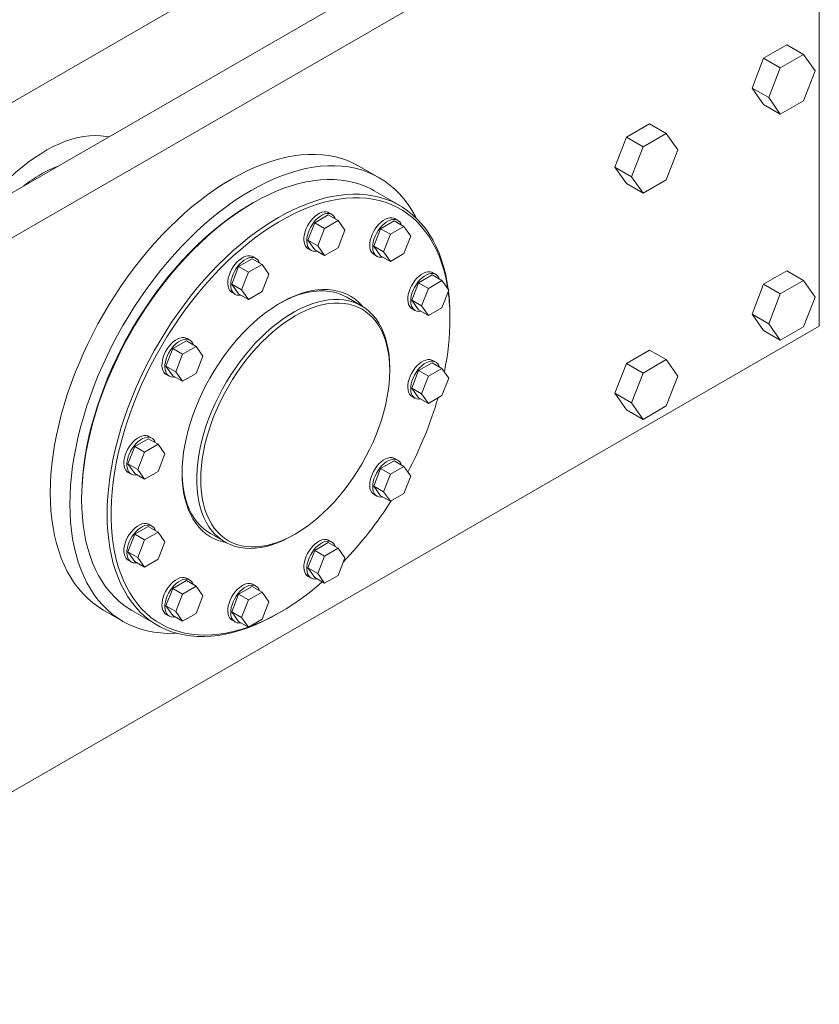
# Model space of a CAD drawing. Header units: millimetres. Extents: x 525 to 29324, y 175 to 20618.
# Tile 486 of 588: x 27819 to 28396, y 11191 to 11902. Entities that reach past the tile are written whole.
import ezdxf

# ---------------------------------------------------------------- set-up
doc = ezdxf.new("R2010")
doc.units = ezdxf.units.MM
doc.linetypes.add('SLD-Continua', pattern=[0])

msp = doc.modelspace()

# ---------------------------------------------------------------- linework, layer by layer
at = {"color": 7, "linetype": 'SLD-Continua', "lineweight": 18, "ltscale": 35}
for p, q in [((28396.12, 12081.02), (27547.59, 11591.29)), ((28396.12, 11680.86), (28396.12, 12081.02)), ((28183.98, 11991.23), (27724.36, 11725.97)), ((27678.45, 11764.73), (28067.31, 11989.16)), ((28372.67, 11884.14), (28355.93, 11874.48)), ((28372.67, 11884.14), (28384.69, 11877.21)), ((28384.69, 11877.21), (28367.95, 11867.55)), ((28393.06, 11865.3), (28384.69, 11877.21)), ((28355.93, 11874.48), (28347.56, 11852.91)), ((28355.93, 11874.48), (28367.95, 11867.55)), ((28367.95, 11867.55), (28359.58, 11845.98)), ((28384.69, 11843.72), (28393.06, 11865.3)), ((28347.56, 11852.91), (28359.58, 11845.98)), ((28347.56, 11852.91), (28355.93, 11841)), ((28355.93, 11841), (28367.95, 11834.06)), ((28359.58, 11845.98), (28367.95, 11834.06)), ((28367.95, 11834.06), (28384.69, 11843.72)), ((28273.67, 11827.01), (28256.93, 11817.35)), ((28273.67, 11827.01), (28285.69, 11820.07)), ((28285.69, 11820.07), (28268.95, 11810.41)), ((28294.06, 11808.16), (28285.69, 11820.07)), ((28256.93, 11817.35), (28248.56, 11795.78)), ((28256.93, 11817.35), (28268.95, 11810.41)), ((28268.95, 11810.41), (28260.58, 11788.84)), ((28285.69, 11786.59), (28294.06, 11808.16)), ((28078.47, 11788.14), (28064.33, 11796.31)), ((28248.56, 11795.78), (28260.58, 11788.84)), ((28248.56, 11795.78), (28256.93, 11783.87)), ((28256.93, 11783.87), (28268.95, 11776.93)), ((28260.58, 11788.84), (28268.95, 11776.93)), ((28268.95, 11776.93), (28285.69, 11786.59)), ((28093.27, 11768.06), (28074.89, 11778.67)), ((27987.34, 11769.97), (27985.93, 11769.16)), ((28044.28, 11761.6), (28042.16, 11762.83)), ((28031.88, 11755.59), (28026.98, 11742.96)), ((28041.68, 11761.24), (28031.88, 11755.59)), ((28031.88, 11755.59), (28038.95, 11751.5)), ((28048.75, 11757.16), (28038.95, 11751.5)), ((28041.68, 11761.24), (28048.75, 11757.16)), ((28053.65, 11750.19), (28048.75, 11757.16)), ((28089.23, 11756.98), (28079.43, 11751.32)), ((28089.23, 11756.98), (28096.3, 11752.9)), ((28091.83, 11757.34), (28089.71, 11758.57)), ((28038.95, 11751.5), (28034.05, 11738.88)), ((28048.75, 11737.56), (28053.65, 11750.19)), ((28079.43, 11751.32), (28074.53, 11738.7)), ((28079.43, 11751.32), (28086.5, 11747.24)), ((28096.3, 11752.9), (28086.5, 11747.24)), ((28101.2, 11745.92), (28096.3, 11752.9)), ((28026.98, 11742.96), (28034.05, 11738.88)), ((28026.98, 11742.96), (28031.88, 11735.99)), ((28086.5, 11747.24), (28081.6, 11734.61)), ((28096.3, 11733.3), (28101.2, 11745.92)), ((28027.16, 11736.85), (28029.28, 11735.62)), ((28031.88, 11735.99), (28038.95, 11731.9)), ((28034.05, 11738.88), (28038.95, 11731.9)), ((28038.95, 11731.9), (28048.75, 11737.56)), ((28074.53, 11738.7), (28081.6, 11734.61)), ((28074.53, 11738.7), (28079.43, 11731.72)), ((28081.6, 11734.61), (28086.5, 11727.64)), ((27986.78, 11729.55), (27976.98, 11723.9)), ((27986.78, 11729.55), (27993.85, 11725.47)), ((27989.38, 11729.92), (27987.25, 11731.14)), ((28074.71, 11732.58), (28076.83, 11731.36)), ((28079.43, 11731.72), (28086.5, 11727.64)), ((28086.5, 11727.64), (28096.3, 11733.3)), ((27976.98, 11723.9), (27972.08, 11711.27)), ((27976.98, 11723.9), (27984.05, 11719.82)), ((27984.05, 11719.82), (27979.15, 11707.19)), ((27993.85, 11725.47), (27984.05, 11719.82)), ((27998.75, 11718.5), (27993.85, 11725.47)), ((28119.28, 11718.27), (28117.16, 11719.5)), ((28372.67, 11720.82), (28355.93, 11711.16)), ((28372.67, 11720.82), (28384.69, 11713.88)), ((27993.85, 11705.87), (27998.75, 11718.5)), ((28106.88, 11712.25), (28101.98, 11699.63)), ((28116.68, 11717.91), (28106.88, 11712.25)), ((28106.88, 11712.25), (28113.95, 11708.17)), ((28123.75, 11713.83), (28113.95, 11708.17)), ((28116.68, 11717.91), (28123.75, 11713.83)), ((28128.65, 11706.85), (28123.75, 11713.83)), ((28384.69, 11713.88), (28367.95, 11704.22)), ((28393.06, 11701.97), (28384.69, 11713.88)), ((27972.08, 11711.27), (27979.15, 11707.19)), ((27972.08, 11711.27), (27976.98, 11704.3)), ((27972.26, 11705.16), (27974.38, 11703.93)), ((27979.15, 11707.19), (27984.05, 11700.22)), ((27984.05, 11700.22), (27993.85, 11705.87)), ((28113.95, 11708.17), (28109.05, 11695.54)), ((28123.75, 11694.23), (28128.65, 11706.85)), ((28355.93, 11711.16), (28347.56, 11689.58)), ((28355.93, 11711.16), (28367.95, 11704.22)), ((27976.98, 11704.3), (27984.05, 11700.22)), ((28065.64, 11695.68), (28055.03, 11701.8)), ((28101.98, 11699.63), (28109.05, 11695.54)), ((28101.98, 11699.63), (28106.88, 11692.65)), ((28367.95, 11704.22), (28359.58, 11682.65)), ((28384.69, 11680.4), (28393.06, 11701.97)), ((28102.16, 11693.51), (28104.28, 11692.29)), ((28106.88, 11692.65), (28113.95, 11688.57)), ((28109.05, 11695.54), (28113.95, 11688.57)), ((28113.95, 11688.57), (28123.75, 11694.23)), ((28129.54, 11686.27), (28129.54, 11687.91)), ((28347.56, 11689.58), (28359.58, 11682.65)), ((28347.56, 11689.58), (28355.93, 11677.67)), ((27547.59, 11191.14), (28396.12, 11680.86)), ((28355.93, 11677.67), (28367.95, 11670.74)), ((28359.58, 11682.65), (28367.95, 11670.74)), ((28367.95, 11670.74), (28384.69, 11680.4)), ((27939.23, 11670.41), (27929.43, 11664.75)), ((27939.23, 11670.41), (27946.3, 11666.32)), ((27941.83, 11670.77), (27939.71, 11671.99)), ((27929.43, 11664.75), (27924.53, 11652.12)), ((27929.43, 11664.75), (27936.5, 11660.67)), ((27946.3, 11666.32), (27936.5, 11660.67)), ((27951.2, 11659.35), (27946.3, 11666.32)), ((28273.67, 11663.68), (28256.93, 11654.02)), ((28273.67, 11663.68), (28285.69, 11656.74)), ((27936.5, 11660.67), (27931.6, 11648.04)), ((27946.3, 11646.73), (27951.2, 11659.35)), ((28119.28, 11654.86), (28117.16, 11656.09)), ((28285.69, 11656.74), (28268.95, 11647.08)), ((28294.06, 11644.83), (28285.69, 11656.74)), ((27924.53, 11652.12), (27931.6, 11648.04)), ((27924.53, 11652.12), (27929.43, 11645.15)), ((28086.05, 11648.93), (28086.05, 11650.56)), ((28106.88, 11648.84), (28101.98, 11636.22)), ((28116.68, 11654.5), (28106.88, 11648.84)), ((28106.88, 11648.84), (28113.95, 11644.76)), ((28123.75, 11650.42), (28113.95, 11644.76)), ((28116.68, 11654.5), (28123.75, 11650.42)), ((28128.65, 11643.45), (28123.75, 11650.42)), ((28256.93, 11654.02), (28248.56, 11632.45)), ((28256.93, 11654.02), (28268.95, 11647.08)), ((27924.71, 11646.01), (27926.83, 11644.79)), ((27929.43, 11645.15), (27936.5, 11641.07)), ((27931.6, 11648.04), (27936.5, 11641.07)), ((27936.5, 11641.07), (27946.3, 11646.73)), ((28113.95, 11644.76), (28109.05, 11632.14)), ((28123.75, 11630.82), (28128.65, 11643.45)), ((28268.95, 11647.08), (28260.58, 11625.51)), ((28285.69, 11623.26), (28294.06, 11644.83)), ((28101.98, 11636.22), (28109.05, 11632.14)), ((28101.98, 11636.22), (28106.88, 11629.24)), ((28102.16, 11630.1), (28104.28, 11628.88)), ((28106.88, 11629.24), (28113.95, 11625.16)), ((28109.05, 11632.14), (28113.95, 11625.16)), ((28113.95, 11625.16), (28123.75, 11630.82)), ((28248.56, 11632.45), (28260.58, 11625.51)), ((28248.56, 11632.45), (28256.93, 11620.54)), ((28256.93, 11620.54), (28268.95, 11613.6)), ((28260.58, 11625.51), (28268.95, 11613.6)), ((28268.95, 11613.6), (28285.69, 11623.26)), ((27911.78, 11599.65), (27901.98, 11593.99)), ((27911.78, 11599.65), (27918.85, 11595.57)), ((27914.38, 11600.01), (27912.25, 11601.24)), ((27901.98, 11593.99), (27897.08, 11581.37)), ((27901.98, 11593.99), (27909.05, 11589.91)), ((27918.85, 11595.57), (27909.05, 11589.91)), ((27923.75, 11588.6), (27918.85, 11595.57)), ((27909.05, 11589.91), (27904.15, 11577.29)), ((27918.85, 11575.97), (27923.75, 11588.6)), ((28091.83, 11584.11), (28089.71, 11585.33)), ((27897.08, 11581.37), (27904.15, 11577.29)), ((27897.08, 11581.37), (27901.98, 11574.39)), ((27904.15, 11577.29), (27909.05, 11570.31)), ((28079.43, 11578.09), (28074.53, 11565.46)), ((28089.23, 11583.74), (28079.43, 11578.09)), ((28079.43, 11578.09), (28086.5, 11574.01)), ((28096.3, 11579.66), (28086.5, 11574.01)), ((28089.23, 11583.74), (28096.3, 11579.66)), ((28101.2, 11572.69), (28096.3, 11579.66)), ((27897.26, 11575.25), (27899.38, 11574.03)), ((27901.98, 11574.39), (27909.05, 11570.31)), ((27909.05, 11570.31), (27918.85, 11575.97)), ((28086.5, 11574.01), (28081.6, 11561.38)), ((28096.3, 11560.06), (28101.2, 11572.69)), ((28074.53, 11565.46), (28081.6, 11561.38)), ((28074.53, 11565.46), (28079.43, 11558.49)), ((27863.67, 11557.31), (27863.67, 11555.68)), ((28074.71, 11559.35), (28076.83, 11558.12)), ((28079.43, 11558.49), (28086.5, 11554.41)), ((28081.6, 11561.38), (28086.5, 11554.41)), ((28086.5, 11554.41), (28096.3, 11560.06)), ((27911.78, 11536.24), (27901.98, 11530.59)), ((27911.78, 11536.24), (27918.85, 11532.16)), ((27914.38, 11536.6), (27912.25, 11537.83)), ((27901.98, 11530.59), (27897.08, 11517.96)), ((27901.98, 11530.59), (27909.05, 11526.5)), ((27918.85, 11532.16), (27909.05, 11526.5)), ((27923.75, 11525.19), (27918.85, 11532.16)), ((27956.56, 11531.18), (27967.16, 11525.05)), ((28016.44, 11529.95), (28017.85, 11530.76)), ((27909.05, 11526.5), (27904.15, 11513.88)), ((27918.85, 11512.56), (27923.75, 11525.19)), ((28041.68, 11524.6), (28031.88, 11518.94)), ((28048.75, 11520.51), (28038.95, 11514.86)), ((28041.68, 11524.6), (28048.75, 11520.51)), ((28044.28, 11524.96), (28042.16, 11526.18)), ((28053.65, 11513.54), (28048.75, 11520.51)), ((27897.08, 11517.96), (27904.15, 11513.88)), ((27897.08, 11517.96), (27901.98, 11510.99)), ((27904.15, 11513.88), (27909.05, 11506.9)), ((28031.88, 11518.94), (28026.98, 11506.31)), ((28031.88, 11518.94), (28038.95, 11514.86)), ((28038.95, 11514.86), (28034.05, 11502.23)), ((28048.75, 11500.91), (28053.65, 11513.54)), ((27897.26, 11511.85), (27899.38, 11510.62)), ((27901.98, 11510.99), (27909.05, 11506.9)), ((27909.05, 11506.9), (27918.85, 11512.56)), ((28026.98, 11506.31), (28034.05, 11502.23)), ((28026.98, 11506.31), (28031.88, 11499.34)), ((28027.16, 11500.2), (28029.28, 11498.98)), ((28031.88, 11499.34), (28038.95, 11495.26)), ((28034.05, 11502.23), (28038.95, 11495.26)), ((28038.95, 11495.26), (28048.75, 11500.91)), ((27939.23, 11497.17), (27929.43, 11491.52)), ((27946.3, 11493.09), (27936.5, 11487.43)), ((27939.23, 11497.17), (27946.3, 11493.09)), ((27941.83, 11497.53), (27939.71, 11498.76)), ((27951.2, 11486.12), (27946.3, 11493.09)), ((27986.78, 11492.91), (27976.98, 11487.25)), ((27986.78, 11492.91), (27993.85, 11488.83)), ((27989.38, 11493.27), (27987.25, 11494.5)), ((27929.43, 11491.52), (27924.53, 11478.89)), ((27929.43, 11491.52), (27936.5, 11487.43)), ((27936.5, 11487.43), (27931.6, 11474.81)), ((27946.3, 11473.49), (27951.2, 11486.12)), ((27976.98, 11487.25), (27972.08, 11474.63)), ((27976.98, 11487.25), (27984.05, 11483.17)), ((27993.85, 11488.83), (27984.05, 11483.17)), ((27998.75, 11481.85), (27993.85, 11488.83)), ((27924.53, 11478.89), (27931.6, 11474.81)), ((27924.53, 11478.89), (27929.43, 11471.92)), ((27984.05, 11483.17), (27979.15, 11470.54)), ((27993.85, 11469.23), (27998.75, 11481.85)), ((27879.38, 11475.85), (27893.52, 11467.69)), ((27899.93, 11475.53), (27918.32, 11464.92)), ((27924.71, 11472.78), (27926.83, 11471.55)), ((27929.43, 11471.92), (27936.5, 11467.83)), ((27931.6, 11474.81), (27936.5, 11467.83)), ((27936.5, 11467.83), (27946.3, 11473.49)), ((27972.08, 11474.63), (27979.15, 11470.54)), ((27972.08, 11474.63), (27976.98, 11467.65)), ((27979.15, 11470.54), (27984.05, 11463.57)), ((28005.86, 11473.61), (28007.27, 11474.43)), ((27972.26, 11468.51), (27974.38, 11467.29)), ((27976.98, 11467.65), (27984.05, 11463.57)), ((27984.05, 11463.57), (27993.85, 11469.23))]:
    msp.add_line(p, q, dxfattribs=at)
at = {"color": 7, "linetype": 'SLD-Continua', "lineweight": 18, "ltscale": 35, "flags": 128}
for points in [[(27883.24, 11817.66), (27881.38, 11818.01), (27877.51, 11818.47), (27873.51, 11818.6), (27869.4, 11818.41), (27865.2, 11817.9), (27860.9, 11817.06), (27856.54, 11815.91), (27852.12, 11814.44), (27847.65, 11812.65), (27843.15, 11810.56), (27838.63, 11808.17), (27834.11, 11805.49), (27829.6, 11802.53), (27825.12, 11799.29), (27820.67, 11795.78), (27816.27, 11792.02), (27811.94, 11788.02), (27807.69, 11783.79), (27803.53, 11779.34), (27799.48, 11774.69), (27795.55, 11769.85), (27791.76, 11764.86)], [(27971.85, 11787.15), (27977.56, 11790.3), (27983.25, 11793.16), (27988.93, 11795.72), (27994.57, 11797.97), (28000.17, 11799.91), (28005.71, 11801.55), (28011.19, 11802.87), (28016.59, 11803.87), (28021.91, 11804.55), (28027.14, 11804.91), (28032.26, 11804.95), (28037.26, 11804.66), (28042.14, 11804.06), (28046.88, 11803.14), (28051.49, 11801.9), (28055.94, 11800.34), (28060.23, 11798.47), (28064.33, 11796.31)], [(27985.99, 11778.99), (27991.7, 11782.14), (27997.4, 11785), (28003.07, 11787.55), (28008.71, 11789.81), (28014.31, 11791.75), (28019.85, 11793.39), (28025.33, 11794.7), (28030.74, 11795.7), (28036.06, 11796.38), (28041.28, 11796.75), (28046.4, 11796.78), (28051.4, 11796.5), (28056.28, 11795.9), (28061.03, 11794.98), (28065.63, 11793.73), (28070.08, 11792.18), (28074.37, 11790.31), (28078.49, 11788.13), (28082.44, 11785.65), (28086.2, 11782.86), (28089.78, 11779.78), (28093.15, 11776.41), (28096.32, 11772.76), (28099.28, 11768.84), (28102.03, 11764.64), (28104.55, 11760.19), (28105.16, 11759)], [(27879.38, 11475.85), (27879.35, 11475.86), (27875.41, 11478.35), (27871.64, 11481.13), (27868.07, 11484.21), (27864.7, 11487.58), (27861.52, 11491.23), (27858.56, 11495.15), (27855.82, 11499.35), (27853.29, 11503.8), (27851, 11508.51), (27848.93, 11513.46), (27847.09, 11518.64), (27845.5, 11524.05), (27844.14, 11529.67), (27843.02, 11535.49), (27842.16, 11541.5), (27841.54, 11547.7), (27841.16, 11554.06), (27841.04, 11560.58), (27841.16, 11567.24), (27841.54, 11574.03), (27842.16, 11580.94), (27843.02, 11587.96), (27844.14, 11595.07), (27845.5, 11602.25), (27847.09, 11609.5), (27848.93, 11616.8), (27851, 11624.14), (27853.29, 11631.5), (27855.82, 11638.87), (27858.56, 11646.23), (27861.52, 11653.58), (27864.7, 11660.89), (27868.07, 11668.15), (27871.64, 11675.35), (27875.41, 11682.48), (27879.35, 11689.52), (27883.48, 11696.46), (27887.77, 11703.28), (27892.22, 11709.97), (27896.82, 11716.53), (27901.57, 11722.93), (27906.44, 11729.16), (27911.45, 11735.22), (27916.57, 11741.09), (27921.79, 11746.76), (27927.11, 11752.22), (27932.52, 11757.46), (27938, 11762.47), (27943.54, 11767.23), (27949.14, 11771.75), (27954.78, 11776.01), (27960.45, 11780), (27966.15, 11783.72), (27971.85, 11787.15)], [(28074.89, 11778.67), (28072.92, 11779.75), (28068.82, 11781.71), (28064.56, 11783.36), (28060.14, 11784.69), (28055.58, 11785.71), (28050.88, 11786.41), (28046.05, 11786.79), (28041.1, 11786.84), (28036.04, 11786.58), (28030.89, 11785.99), (28025.65, 11785.09), (28020.33, 11783.86), (28014.94, 11782.32), (28009.5, 11780.47), (28004.02, 11778.3), (27998.5, 11775.84), (27992.96, 11773.07), (27987.41, 11770.01), (27981.86, 11766.66), (27976.32, 11763.03), (27970.8, 11759.13), (27965.31, 11754.96), (27959.87, 11750.54), (27954.49, 11745.86), (27949.17, 11740.95), (27943.93, 11735.8), (27938.77, 11730.44), (27933.72, 11724.87), (27928.77, 11719.1), (27923.94, 11713.15), (27919.24, 11707.02), (27914.67, 11700.74), (27910.26, 11694.3), (27905.99, 11687.73), (27901.89, 11681.04), (27897.97, 11674.24), (27894.22, 11667.34), (27890.66, 11660.37), (27887.3, 11653.32), (27884.14, 11646.22), (27881.18, 11639.09), (27878.44, 11631.93), (27875.92, 11624.76), (27873.62, 11617.6), (27871.56, 11610.45), (27869.72, 11603.34), (27868.12, 11596.27), (27866.77, 11589.27), (27865.65, 11582.35), (27864.78, 11575.51), (27864.16, 11568.78), (27863.79, 11562.16), (27863.67, 11555.68), (27863.79, 11549.34), (27864.16, 11543.16), (27864.78, 11537.14), (27865.65, 11531.31), (27866.77, 11525.67), (27868.12, 11520.23), (27869.72, 11515.01), (27871.56, 11510.02), (27873.62, 11505.26), (27875.92, 11500.75), (27878.44, 11496.49), (27881.18, 11492.49), (27884.14, 11488.76), (27887.3, 11485.32), (27890.66, 11482.16), (27894.22, 11479.29), (27897.97, 11476.72), (27899.93, 11475.53)], [(27932.1, 11459.15), (27930.71, 11459.08), (27925.59, 11459.04), (27920.59, 11459.33), (27915.71, 11459.93), (27910.96, 11460.85), (27906.36, 11462.09), (27901.91, 11463.65), (27897.62, 11465.52), (27893.49, 11467.7), (27889.55, 11470.18), (27885.78, 11472.97), (27882.21, 11476.05), (27878.84, 11479.41), (27875.67, 11483.06), (27872.71, 11486.99), (27869.96, 11491.19), (27867.44, 11495.64), (27865.14, 11500.35), (27863.07, 11505.3), (27861.23, 11510.48), (27859.64, 11515.89), (27858.28, 11521.51), (27857.17, 11527.33), (27856.3, 11533.34), (27855.68, 11539.53), (27855.3, 11545.9), (27855.18, 11552.42), (27855.3, 11559.08), (27855.68, 11565.87), (27856.3, 11572.78), (27857.17, 11579.8), (27858.28, 11586.9), (27859.64, 11594.09), (27861.23, 11601.34), (27863.07, 11608.64), (27865.14, 11615.98), (27867.44, 11623.34), (27869.96, 11630.71), (27872.71, 11638.07), (27875.67, 11645.41), (27878.84, 11652.72), (27882.21, 11659.99), (27885.78, 11667.19), (27889.55, 11674.32), (27893.49, 11681.36), (27897.62, 11688.29), (27901.91, 11695.12), (27906.36, 11701.81), (27910.96, 11708.37), (27915.71, 11714.77), (27920.59, 11721), (27925.59, 11727.06), (27930.71, 11732.93), (27935.93, 11738.6), (27941.25, 11744.06), (27946.66, 11749.3), (27952.14, 11754.3), (27957.68, 11759.07), (27963.28, 11763.59), (27968.92, 11767.85), (27974.59, 11771.84), (27980.29, 11775.56), (27985.99, 11778.99)], [(28005.86, 11473.61), (28005.79, 11473.58), (28000.24, 11470.51), (27994.7, 11467.75), (27989.18, 11465.28), (27983.7, 11463.12), (27978.26, 11461.27), (27972.87, 11459.73), (27967.55, 11458.5), (27962.31, 11457.59), (27957.16, 11457.01), (27952.1, 11456.74), (27947.16, 11456.8), (27942.33, 11457.17), (27937.62, 11457.87), (27933.06, 11458.89), (27928.64, 11460.23), (27924.38, 11461.88), (27920.28, 11463.84), (27916.35, 11466.11), (27912.61, 11468.68), (27909.05, 11471.55), (27905.68, 11474.71), (27902.52, 11478.15), (27899.57, 11481.88), (27896.83, 11485.88), (27894.3, 11490.13), (27892.01, 11494.65), (27889.94, 11499.41), (27888.11, 11504.4), (27886.51, 11509.62), (27885.15, 11515.06), (27884.04, 11520.7), (27883.17, 11526.53), (27882.55, 11532.55), (27882.17, 11538.73), (27882.05, 11545.07), (27882.17, 11551.55), (27882.55, 11558.17), (27883.17, 11564.9), (27884.04, 11571.73), (27885.15, 11578.66), (27886.51, 11585.66), (27888.11, 11592.73), (27889.94, 11599.84), (27892.01, 11606.98), (27894.3, 11614.15), (27896.83, 11621.32), (27899.57, 11628.48), (27902.52, 11635.61), (27905.68, 11642.71), (27909.05, 11649.75), (27912.61, 11656.73), (27916.35, 11663.63), (27920.28, 11670.43), (27924.38, 11677.12), (27928.64, 11683.69), (27933.06, 11690.13), (27937.62, 11696.41), (27942.33, 11702.54), (27947.16, 11708.49), (27952.1, 11714.26), (27957.16, 11719.83), (27962.31, 11725.19), (27967.55, 11730.34), (27972.87, 11735.25), (27978.26, 11739.92), (27983.7, 11744.35), (27989.18, 11748.52), (27994.7, 11752.42), (28000.24, 11756.05), (28005.79, 11759.4), (28011.35, 11762.46), (28016.89, 11765.23), (28022.4, 11767.69), (28027.89, 11769.86), (28033.33, 11771.71), (28038.71, 11773.25), (28044.03, 11774.47), (28049.27, 11775.38), (28054.43, 11775.97), (28059.48, 11776.23), (28064.43, 11776.18), (28069.26, 11775.8), (28073.96, 11775.1), (28078.53, 11774.08), (28082.95, 11772.75), (28087.21, 11771.1), (28091.31, 11769.14), (28095.23, 11766.87), (28098.98, 11764.3), (28102.54, 11761.43), (28105.9, 11758.27), (28109.07, 11754.82), (28112.02, 11751.1), (28114.76, 11747.1), (28117.28, 11742.84), (28119.58, 11738.33), (28121.65, 11733.57), (28123.48, 11728.57), (28125.08, 11723.35), (28126.43, 11717.92), (28127.55, 11712.28), (28128.3, 11707.35)], [(27863.67, 11557.31), (27863.7, 11560.52), (27863.95, 11567.05), (27864.45, 11573.69), (27865.19, 11580.45), (27866.19, 11587.31), (27867.43, 11594.25), (27868.91, 11601.25), (27870.63, 11608.32), (27872.58, 11615.42), (27874.77, 11622.54), (27877.19, 11629.68), (27879.82, 11636.82), (27882.68, 11643.93), (27885.74, 11651.02), (27889.01, 11658.05), (27892.48, 11665.03), (27896.14, 11671.93), (27899.98, 11678.74), (27904, 11685.44), (27908.19, 11692.03), (27912.53, 11698.49), (27917.03, 11704.8), (27921.67, 11710.95), (27926.43, 11716.94), (27931.32, 11722.74), (27936.32, 11728.35), (27941.43, 11733.76), (27946.62, 11738.95), (27951.89, 11743.91), (27957.24, 11748.64), (27962.64, 11753.11), (27968.09, 11757.34), (27973.57, 11761.29), (27979.09, 11764.98), (27984.61, 11768.39), (27985.93, 11769.16)], [(28127.99, 11707.8), (28127.54, 11710.53), (28126.43, 11716.14), (28125.07, 11721.54), (28123.46, 11726.73), (28121.63, 11731.69), (28119.55, 11736.41), (28117.25, 11740.89), (28114.72, 11745.11), (28111.98, 11749.07), (28109.02, 11752.75), (28105.85, 11756.16), (28102.48, 11759.28), (28098.91, 11762.1), (28095.16, 11764.62), (28091.23, 11766.85), (28087.13, 11768.76), (28082.86, 11770.36), (28078.44, 11771.64), (28073.87, 11772.6), (28069.17, 11773.25), (28064.34, 11773.57), (28059.39, 11773.57), (28054.34, 11773.24), (28049.19, 11772.6), (28043.96, 11771.63), (28038.65, 11770.35), (28033.27, 11768.75), (28027.84, 11766.84), (28022.38, 11764.61), (28016.87, 11762.09), (28011.35, 11759.26), (28005.83, 11756.14), (28000.3, 11752.74), (27994.79, 11749.05), (27989.3, 11745.09), (27983.85, 11740.87), (27978.45, 11736.39), (27973.11, 11731.67), (27967.83, 11726.71), (27962.64, 11721.52), (27957.54, 11716.11), (27952.54, 11710.5), (27947.65, 11704.7), (27942.88, 11698.71), (27938.24, 11692.56), (27933.75, 11686.24), (27929.4, 11679.79), (27925.22, 11673.2), (27921.2, 11666.49), (27917.35, 11659.68), (27913.7, 11652.78), (27910.23, 11645.81), (27906.96, 11638.77), (27903.89, 11631.69), (27901.04, 11624.57), (27898.4, 11617.44), (27895.99, 11610.3), (27893.8, 11603.17), (27891.84, 11596.07), (27890.12, 11589.01), (27888.64, 11582), (27887.4, 11575.06), (27886.41, 11568.21), (27885.66, 11561.45), (27885.16, 11554.8), (27884.91, 11548.28), (27884.91, 11541.89), (27885.16, 11535.66), (27885.66, 11529.59), (27886.41, 11523.69), (27887.4, 11517.98), (27888.64, 11512.48), (27890.12, 11507.18), (27891.84, 11502.1), (27893.8, 11497.26), (27895.99, 11492.66), (27898.4, 11488.31), (27901.04, 11484.22), (27903.89, 11480.4), (27906.96, 11476.85), (27910.23, 11473.59), (27913.7, 11470.62), (27917.35, 11467.94), (27921.2, 11465.57), (27925.22, 11463.5), (27929.4, 11461.75), (27933.75, 11460.3), (27938.24, 11459.18), (27942.88, 11458.38), (27947.65, 11457.89), (27952.54, 11457.73), (27957.54, 11457.9), (27962.64, 11458.38), (27967.83, 11459.19), (27973.11, 11460.31), (27978.45, 11461.75), (27983.85, 11463.51), (27989.3, 11465.58), (27994.79, 11467.95), (28000.3, 11470.63), (28005.83, 11473.6), (28011.35, 11476.87), (28016.87, 11480.41), (28022.38, 11484.24), (28027.84, 11488.33), (28033.27, 11492.68), (28037.38, 11496.17)], [(28027.16, 11736.85), (28026.22, 11737.54), (28025.34, 11738.61), (28024.68, 11739.94), (28024.25, 11741.5), (28024.06, 11743.25), (28024.12, 11745.16), (28024.43, 11747.18), (28024.98, 11749.26), (28025.76, 11751.36), (28026.74, 11753.42), (28027.91, 11755.39), (28029.24, 11757.24), (28030.69, 11758.91), (28032.24, 11760.37), (28033.85, 11761.58), (28035.47, 11762.52), (28037.08, 11763.16), (28038.62, 11763.49), (28040.08, 11763.49), (28041.41, 11763.18), (28042.16, 11762.83)], [(28033.48, 11735.07), (28032.07, 11734.92), (28030.68, 11735.07), (28029.43, 11735.54), (28028.35, 11736.32), (28027.46, 11737.38), (28026.8, 11738.71), (28026.37, 11740.27), (28026.18, 11742.03), (28026.24, 11743.94), (28026.55, 11745.96), (28027.1, 11748.04), (28027.88, 11750.13), (28028.86, 11752.19), (28030.03, 11754.17), (28031.36, 11756.01), (28032.82, 11757.69), (28034.36, 11759.15), (28035.97, 11760.36), (28037.59, 11761.3), (28039.2, 11761.93), (28040.75, 11762.26), (28042.2, 11762.27), (28043.53, 11761.96), (28044.7, 11761.33), (28045.68, 11760.41), (28046.46, 11759.21), (28046.86, 11758.25)], [(28074.71, 11732.58), (28073.77, 11733.28), (28072.89, 11734.35), (28072.23, 11735.67), (28071.8, 11737.23), (28071.61, 11738.99), (28071.67, 11740.9), (28071.98, 11742.92), (28072.53, 11745), (28073.3, 11747.1), (28074.29, 11749.15), (28075.46, 11751.13), (28076.79, 11752.98), (28078.24, 11754.65), (28079.79, 11756.11), (28081.4, 11757.32), (28083.02, 11758.26), (28084.62, 11758.9), (28086.17, 11759.22), (28087.63, 11759.23), (28088.96, 11758.92), (28089.71, 11758.57)], [(28081.02, 11730.8), (28079.62, 11730.66), (28078.23, 11730.81), (28076.97, 11731.28), (28075.89, 11732.06), (28075.01, 11733.12), (28074.35, 11734.45), (28073.92, 11736.01), (28073.73, 11737.76), (28073.79, 11739.67), (28074.1, 11741.69), (28074.65, 11743.78), (28075.43, 11745.87), (28076.41, 11747.93), (28077.58, 11749.91), (28078.91, 11751.75), (28080.36, 11753.42), (28081.91, 11754.88), (28083.52, 11756.1), (28085.14, 11757.03), (28086.75, 11757.67), (28088.29, 11758), (28089.75, 11758.01), (28091.08, 11757.7), (28092.25, 11757.07), (28093.23, 11756.15), (28094.01, 11754.95), (28094.41, 11753.99)], [(27972.26, 11705.16), (27971.32, 11705.86), (27970.44, 11706.92), (27969.77, 11708.25), (27969.34, 11709.81), (27969.16, 11711.56), (27969.22, 11713.47), (27969.53, 11715.49), (27970.08, 11717.57), (27970.85, 11719.67), (27971.84, 11721.73), (27973.01, 11723.71), (27974.34, 11725.55), (27975.79, 11727.22), (27977.34, 11728.68), (27978.94, 11729.89), (27980.57, 11730.83), (27982.17, 11731.47), (27983.72, 11731.8), (27985.18, 11731.81), (27986.5, 11731.49), (27987.25, 11731.14)], [(27978.57, 11703.38), (27977.17, 11703.23), (27975.77, 11703.38), (27974.52, 11703.85), (27973.44, 11704.63), (27972.56, 11705.7), (27971.89, 11707.02), (27971.46, 11708.58), (27971.28, 11710.34), (27971.34, 11712.25), (27971.65, 11714.27), (27972.2, 11716.35), (27972.97, 11718.45), (27973.96, 11720.51), (27975.13, 11722.48), (27976.46, 11724.33), (27977.91, 11726), (27979.46, 11727.46), (27981.07, 11728.67), (27982.69, 11729.61), (27984.29, 11730.25), (27985.84, 11730.58), (27987.3, 11730.58), (27988.63, 11730.27), (27989.8, 11729.65), (27990.78, 11728.72), (27991.56, 11727.52), (27991.95, 11726.56)], [(28102.16, 11693.51), (28101.22, 11694.21), (28100.34, 11695.28), (28099.68, 11696.6), (28099.25, 11698.16), (28099.06, 11699.92), (28099.12, 11701.83), (28099.43, 11703.85), (28099.98, 11705.93), (28100.76, 11708.03), (28101.74, 11710.08), (28102.91, 11712.06), (28104.24, 11713.91), (28105.69, 11715.58), (28107.24, 11717.04), (28108.85, 11718.25), (28110.47, 11719.19), (28112.08, 11719.83), (28113.62, 11720.15), (28115.08, 11720.16), (28116.41, 11719.85), (28117.16, 11719.5)], [(28108.48, 11691.73), (28107.07, 11691.59), (28105.68, 11691.74), (28104.43, 11692.21), (28103.35, 11692.99), (28102.46, 11694.05), (28101.8, 11695.38), (28101.37, 11696.94), (28101.18, 11698.69), (28101.24, 11700.6), (28101.55, 11702.62), (28102.1, 11704.71), (28102.88, 11706.8), (28103.86, 11708.86), (28105.03, 11710.84), (28106.36, 11712.68), (28107.82, 11714.35), (28109.36, 11715.81), (28110.97, 11717.03), (28112.59, 11717.96), (28114.2, 11718.6), (28115.75, 11718.93), (28117.2, 11718.94), (28118.53, 11718.63), (28119.7, 11718), (28120.68, 11717.08), (28121.46, 11715.88), (28121.86, 11714.92)], [(27967.99, 11524.59), (27965.78, 11525.08), (27962.43, 11526.1), (27959.24, 11527.43), (27956.22, 11529.08), (27953.38, 11531.02), (27950.72, 11533.27), (27948.27, 11535.8), (27946.02, 11538.62), (27943.98, 11541.71), (27942.17, 11545.05), (27940.59, 11548.65), (27939.24, 11552.48), (27938.13, 11556.53), (27937.26, 11560.79), (27936.64, 11565.24), (27936.27, 11569.87), (27936.14, 11574.66), (27936.27, 11579.59), (27936.64, 11584.65), (27937.26, 11589.82), (27938.13, 11595.08), (27939.24, 11600.41), (27940.59, 11605.8), (27942.17, 11611.22), (27943.98, 11616.66), (27946.02, 11622.09), (27948.27, 11627.5), (27950.72, 11632.87), (27953.38, 11638.18), (27956.22, 11643.41), (27959.24, 11648.54), (27962.43, 11653.56), (27965.78, 11658.44), (27969.27, 11663.18), (27972.9, 11667.74), (27976.65, 11672.13), (27980.5, 11676.31), (27984.45, 11680.28), (27988.48, 11684.03), (27992.57, 11687.54), (27996.72, 11690.79), (28000.9, 11693.78), (28005.1, 11696.49), (28009.31, 11698.92), (28013.52, 11701.06), (28017.7, 11702.9), (28021.85, 11704.43), (28025.94, 11705.65), (28029.97, 11706.56), (28033.92, 11707.14), (28037.77, 11707.4), (28041.52, 11707.35), (28045.14, 11706.97), (28048.64, 11706.26), (28051.98, 11705.24), (28055.17, 11703.91), (28058.2, 11702.27), (28061.04, 11700.32), (28063.69, 11698.07), (28066.15, 11695.54), (28066.45, 11695.19)], [(28055.03, 11701.8), (28052.4, 11703.16), (28049.22, 11704.44), (28045.89, 11705.4), (28042.41, 11706.05), (28038.8, 11706.37), (28035.07, 11706.37), (28031.24, 11706.05), (28027.32, 11705.41), (28023.32, 11704.45), (28019.25, 11703.18), (28015.14, 11701.59), (28011, 11699.71), (28006.84, 11697.52), (28006.46, 11697.31)], [(28086.05, 11650.56), (28085.93, 11655.3), (28085.55, 11659.88), (28084.93, 11664.28), (28084.06, 11668.49), (28082.96, 11672.49), (28081.61, 11676.26), (28080.03, 11679.81), (28078.22, 11683.1), (28076.19, 11686.13), (28073.95, 11688.89), (28071.5, 11691.37), (28068.85, 11693.56), (28066.02, 11695.45), (28063.01, 11697.04), (28059.83, 11698.32), (28056.49, 11699.28), (28053.01, 11699.93), (28049.41, 11700.25), (28045.68, 11700.25), (28041.85, 11699.93), (28037.92, 11699.29), (28033.92, 11698.33), (28029.86, 11697.06), (28025.75, 11695.47), (28021.61, 11693.58), (28017.44, 11691.4), (28013.28, 11688.92), (28009.12, 11686.16), (28004.99, 11683.13), (28000.9, 11679.84), (27996.87, 11676.3), (27992.91, 11672.53), (27989.03, 11668.53), (27985.24, 11664.33), (27981.58, 11659.93), (27978.03, 11655.35), (27974.62, 11650.62), (27971.36, 11645.74), (27968.27, 11640.73), (27965.34, 11635.61), (27962.6, 11630.4), (27960.05, 11625.13), (27957.7, 11619.79), (27955.57, 11614.43), (27953.65, 11609.05), (27951.95, 11603.67), (27950.49, 11598.32), (27949.26, 11593.02), (27948.27, 11587.77), (27947.53, 11582.61), (27947.03, 11577.54), (27946.78, 11572.59), (27946.78, 11567.78), (27947.03, 11563.12), (27947.53, 11558.63), (27948.27, 11554.32), (27949.26, 11550.22), (27950.49, 11546.33), (27951.95, 11542.67), (27953.65, 11539.25), (27955.57, 11536.08), (27957.7, 11533.19), (27960.05, 11530.56), (27962.6, 11528.23), (27965.34, 11526.19), (27968.27, 11524.45), (27971.36, 11523.01), (27974.62, 11521.89), (27978.03, 11521.09), (27981.58, 11520.6), (27985.24, 11520.44), (27989.03, 11520.6), (27992.91, 11521.08), (27996.87, 11521.88), (28000.9, 11523), (28004.99, 11524.43), (28009.12, 11526.17), (28013.28, 11528.2), (28016.44, 11529.95)], [(28086.05, 11648.93), (28085.93, 11653.62), (28085.55, 11658.14), (28084.93, 11662.49), (28084.07, 11666.65), (28082.96, 11670.59), (28081.62, 11674.32), (28080.04, 11677.8), (28078.23, 11681.04), (28076.21, 11684.02), (28073.97, 11686.73), (28071.53, 11689.15), (28068.89, 11691.29), (28066.06, 11693.12), (28063.06, 11694.65), (28059.9, 11695.87), (28056.58, 11696.78), (28053.12, 11697.36), (28049.53, 11697.63), (28045.82, 11697.58), (28042.01, 11697.2), (28038.11, 11696.5), (28034.14, 11695.49), (28030.11, 11694.16), (28026.04, 11692.53), (28021.93, 11690.59), (28017.81, 11688.36), (28013.69, 11685.83), (28009.59, 11683.03), (28005.51, 11679.97), (28001.48, 11676.64), (27997.51, 11673.07), (27993.62, 11669.27), (27989.81, 11665.25), (27986.1, 11661.03), (27982.51, 11656.62), (27979.05, 11652.03), (27975.73, 11647.3), (27972.57, 11642.42), (27969.56, 11637.43), (27966.74, 11632.33), (27964.1, 11627.15), (27961.66, 11621.91), (27959.42, 11616.62), (27957.39, 11611.3), (27955.59, 11605.98), (27954.01, 11600.67), (27952.67, 11595.4), (27951.56, 11590.17), (27950.7, 11585.02), (27950.08, 11579.95), (27949.7, 11575), (27949.58, 11570.17), (27949.7, 11565.48), (27950.08, 11560.96), (27950.7, 11556.61), (27951.56, 11552.45), (27952.67, 11548.51), (27954.01, 11544.78), (27955.59, 11541.29), (27957.39, 11538.06), (27959.42, 11535.08), (27961.66, 11532.37), (27964.1, 11529.95), (27966.74, 11527.81), (27969.56, 11525.98), (27972.57, 11524.45), (27975.73, 11523.23), (27979.05, 11522.32), (27982.51, 11521.74), (27986.1, 11521.47), (27989.81, 11521.52), (27993.62, 11521.9), (27997.51, 11522.6), (28001.48, 11523.61), (28005.51, 11524.94), (28009.59, 11526.57), (28013.69, 11528.51), (28017.81, 11530.74), (28021.93, 11533.27), (28026.04, 11536.07), (28030.11, 11539.13), (28034.14, 11542.46), (28038.11, 11546.03), (28042.01, 11549.83), (28045.82, 11553.85), (28049.53, 11558.07), (28053.12, 11562.48), (28056.58, 11567.07), (28059.9, 11571.8), (28063.06, 11576.68), (28066.06, 11581.67), (28068.89, 11586.77), (28071.53, 11591.95), (28073.97, 11597.19), (28076.21, 11602.48), (28078.23, 11607.8), (28080.04, 11613.12), (28081.62, 11618.43), (28082.96, 11623.7), (28084.07, 11628.93), (28084.93, 11634.08), (28085.55, 11639.15), (28085.93, 11644.1), (28086.05, 11648.93)], [(27924.71, 11646.01), (27923.77, 11646.71), (27922.89, 11647.77), (27922.23, 11649.1), (27921.8, 11650.66), (27921.61, 11652.42), (27921.67, 11654.33), (27921.98, 11656.35), (27922.53, 11658.43), (27923.3, 11660.52), (27924.29, 11662.58), (27925.46, 11664.56), (27926.79, 11666.4), (27928.24, 11668.08), (27929.79, 11669.54), (27931.4, 11670.75), (27933.02, 11671.69), (27934.62, 11672.33), (27936.17, 11672.65), (27937.63, 11672.66), (27938.96, 11672.35), (27939.71, 11671.99)], [(27931.02, 11644.23), (27929.62, 11644.08), (27928.23, 11644.24), (27926.97, 11644.71), (27925.89, 11645.48), (27925.01, 11646.55), (27924.35, 11647.88), (27923.92, 11649.44), (27923.73, 11651.19), (27923.79, 11653.1), (27924.1, 11655.12), (27924.65, 11657.2), (27925.43, 11659.3), (27926.41, 11661.36), (27927.58, 11663.33), (27928.91, 11665.18), (27930.36, 11666.85), (27931.91, 11668.31), (27933.52, 11669.52), (27935.14, 11670.46), (27936.75, 11671.1), (27938.29, 11671.43), (27939.75, 11671.44), (27941.08, 11671.12), (27942.25, 11670.5), (27943.23, 11669.58), (27944.01, 11668.38), (27944.41, 11667.42)], [(28102.16, 11630.1), (28101.22, 11630.8), (28100.34, 11631.87), (28099.68, 11633.19), (28099.25, 11634.75), (28099.06, 11636.51), (28099.12, 11638.42), (28099.43, 11640.44), (28099.98, 11642.52), (28100.76, 11644.62), (28101.74, 11646.68), (28102.91, 11648.65), (28104.24, 11650.5), (28105.69, 11652.17), (28107.24, 11653.63), (28108.85, 11654.84), (28110.47, 11655.78), (28112.08, 11656.42), (28113.62, 11656.75), (28115.08, 11656.75), (28116.41, 11656.44), (28117.16, 11656.09)], [(28108.48, 11628.32), (28107.07, 11628.18), (28105.68, 11628.33), (28104.43, 11628.8), (28103.35, 11629.58), (28102.46, 11630.64), (28101.8, 11631.97), (28101.37, 11633.53), (28101.18, 11635.29), (28101.24, 11637.2), (28101.55, 11639.22), (28102.1, 11641.3), (28102.88, 11643.39), (28103.86, 11645.45), (28105.03, 11647.43), (28106.36, 11649.27), (28107.82, 11650.95), (28109.36, 11652.4), (28110.97, 11653.62), (28112.59, 11654.55), (28114.2, 11655.19), (28115.75, 11655.52), (28117.2, 11655.53), (28118.53, 11655.22), (28119.7, 11654.59), (28120.68, 11653.67), (28121.46, 11652.47), (28121.86, 11651.51)], [(27897.26, 11575.25), (27896.32, 11575.95), (27895.44, 11577.02), (27894.77, 11578.34), (27894.34, 11579.9), (27894.16, 11581.66), (27894.22, 11583.57), (27894.53, 11585.59), (27895.08, 11587.67), (27895.85, 11589.77), (27896.84, 11591.83), (27898.01, 11593.8), (27899.34, 11595.65), (27900.79, 11597.32), (27902.34, 11598.78), (27903.94, 11599.99), (27905.57, 11600.93), (27907.17, 11601.57), (27908.72, 11601.9), (27910.18, 11601.9), (27911.5, 11601.59), (27912.25, 11601.24)], [(27903.57, 11573.47), (27902.17, 11573.33), (27900.77, 11573.48), (27899.52, 11573.95), (27898.44, 11574.73), (27897.56, 11575.79), (27896.89, 11577.12), (27896.46, 11578.68), (27896.28, 11580.44), (27896.34, 11582.35), (27896.65, 11584.36), (27897.2, 11586.45), (27897.97, 11588.54), (27898.96, 11590.6), (27900.13, 11592.58), (27901.46, 11594.42), (27902.91, 11596.09), (27904.46, 11597.55), (27906.07, 11598.77), (27907.69, 11599.7), (27909.29, 11600.34), (27910.84, 11600.67), (27912.3, 11600.68), (27913.63, 11600.37), (27914.8, 11599.74), (27915.78, 11598.82), (27916.56, 11597.62), (27916.95, 11596.66)], [(28074.71, 11559.35), (28073.77, 11560.04), (28072.89, 11561.11), (28072.23, 11562.44), (28071.8, 11564), (28071.61, 11565.75), (28071.67, 11567.66), (28071.98, 11569.68), (28072.53, 11571.76), (28073.3, 11573.86), (28074.29, 11575.92), (28075.46, 11577.89), (28076.79, 11579.74), (28078.24, 11581.41), (28079.79, 11582.87), (28081.4, 11584.08), (28083.02, 11585.02), (28084.62, 11585.66), (28086.17, 11585.99), (28087.63, 11586), (28088.96, 11585.68), (28089.71, 11585.33)], [(28081.02, 11557.57), (28079.62, 11557.42), (28078.23, 11557.57), (28076.97, 11558.04), (28075.89, 11558.82), (28075.01, 11559.88), (28074.35, 11561.21), (28073.92, 11562.77), (28073.73, 11564.53), (28073.79, 11566.44), (28074.1, 11568.46), (28074.65, 11570.54), (28075.43, 11572.64), (28076.41, 11574.69), (28077.58, 11576.67), (28078.91, 11578.52), (28080.36, 11580.19), (28081.91, 11581.65), (28083.52, 11582.86), (28085.14, 11583.8), (28086.75, 11584.44), (28088.29, 11584.76), (28089.75, 11584.77), (28091.08, 11584.46), (28092.25, 11583.83), (28093.23, 11582.91), (28094.01, 11581.71), (28094.41, 11580.75)], [(27936.15, 11575.48), (27936.17, 11573.9), (27936.42, 11569.24), (27936.92, 11564.75), (27937.67, 11560.44), (27938.65, 11556.34), (27939.88, 11552.45), (27941.35, 11548.79), (27943.04, 11545.37), (27944.96, 11542.2), (27947.1, 11539.31), (27949.45, 11536.69), (27951.99, 11534.35), (27954.74, 11532.31), (27956.56, 11531.18)], [(27897.26, 11511.85), (27896.32, 11512.54), (27895.44, 11513.61), (27894.77, 11514.94), (27894.34, 11516.5), (27894.16, 11518.25), (27894.22, 11520.16), (27894.53, 11522.18), (27895.08, 11524.26), (27895.85, 11526.36), (27896.84, 11528.42), (27898.01, 11530.39), (27899.34, 11532.24), (27900.79, 11533.91), (27902.34, 11535.37), (27903.94, 11536.58), (27905.57, 11537.52), (27907.17, 11538.16), (27908.72, 11538.49), (27910.18, 11538.49), (27911.5, 11538.18), (27912.25, 11537.83)], [(27903.57, 11510.07), (27902.17, 11509.92), (27900.77, 11510.07), (27899.52, 11510.54), (27898.44, 11511.32), (27897.56, 11512.38), (27896.89, 11513.71), (27896.46, 11515.27), (27896.28, 11517.03), (27896.34, 11518.94), (27896.65, 11520.96), (27897.2, 11523.04), (27897.97, 11525.13), (27898.96, 11527.19), (27900.13, 11529.17), (27901.46, 11531.01), (27902.91, 11532.69), (27904.46, 11534.15), (27906.07, 11535.36), (27907.69, 11536.3), (27909.29, 11536.93), (27910.84, 11537.26), (27912.3, 11537.27), (27913.63, 11536.96), (27914.8, 11536.33), (27915.78, 11535.41), (27916.56, 11534.21), (27916.95, 11533.25)], [(28027.16, 11500.2), (28026.22, 11500.9), (28025.34, 11501.96), (28024.68, 11503.29), (28024.25, 11504.85), (28024.06, 11506.61), (28024.12, 11508.52), (28024.43, 11510.54), (28024.98, 11512.62), (28025.76, 11514.71), (28026.74, 11516.77), (28027.91, 11518.75), (28029.24, 11520.59), (28030.69, 11522.27), (28032.24, 11523.73), (28033.85, 11524.94), (28035.47, 11525.87), (28037.08, 11526.51), (28038.62, 11526.84), (28040.08, 11526.85), (28041.41, 11526.54), (28042.16, 11526.18)], [(28033.48, 11498.42), (28032.07, 11498.27), (28030.68, 11498.43), (28029.43, 11498.9), (28028.35, 11499.67), (28027.46, 11500.74), (28026.8, 11502.07), (28026.37, 11503.63), (28026.18, 11505.38), (28026.24, 11507.29), (28026.55, 11509.31), (28027.1, 11511.39), (28027.88, 11513.49), (28028.86, 11515.55), (28030.03, 11517.52), (28031.36, 11519.37), (28032.82, 11521.04), (28034.36, 11522.5), (28035.97, 11523.71), (28037.59, 11524.65), (28039.2, 11525.29), (28040.75, 11525.62), (28042.2, 11525.63), (28043.53, 11525.31), (28044.7, 11524.69), (28045.68, 11523.76), (28046.46, 11522.57), (28046.86, 11521.61)], [(27924.71, 11472.78), (27923.77, 11473.47), (27922.89, 11474.54), (27922.23, 11475.87), (27921.8, 11477.43), (27921.61, 11479.18), (27921.67, 11481.09), (27921.98, 11483.11), (27922.53, 11485.19), (27923.3, 11487.29), (27924.29, 11489.35), (27925.46, 11491.32), (27926.79, 11493.17), (27928.24, 11494.84), (27929.79, 11496.3), (27931.4, 11497.51), (27933.02, 11498.45), (27934.62, 11499.09), (27936.17, 11499.42), (27937.63, 11499.42), (27938.96, 11499.11), (27939.71, 11498.76)], [(27931.02, 11471), (27929.62, 11470.85), (27928.23, 11471), (27926.97, 11471.47), (27925.89, 11472.25), (27925.01, 11473.31), (27924.35, 11474.64), (27923.92, 11476.2), (27923.73, 11477.96), (27923.79, 11479.87), (27924.1, 11481.89), (27924.65, 11483.97), (27925.43, 11486.06), (27926.41, 11488.12), (27927.58, 11490.1), (27928.91, 11491.94), (27930.36, 11493.62), (27931.91, 11495.08), (27933.52, 11496.29), (27935.14, 11497.23), (27936.75, 11497.87), (27938.29, 11498.19), (27939.75, 11498.2), (27941.08, 11497.89), (27942.25, 11497.26), (27943.23, 11496.34), (27944.01, 11495.14), (27944.41, 11494.18)], [(27972.26, 11468.51), (27971.32, 11469.21), (27970.44, 11470.28), (27969.77, 11471.6), (27969.34, 11473.16), (27969.16, 11474.92), (27969.22, 11476.83), (27969.53, 11478.85), (27970.08, 11480.93), (27970.85, 11483.03), (27971.84, 11485.08), (27973.01, 11487.06), (27974.34, 11488.91), (27975.79, 11490.58), (27977.34, 11492.04), (27978.94, 11493.25), (27980.57, 11494.19), (27982.17, 11494.83), (27983.72, 11495.15), (27985.18, 11495.16), (27986.5, 11494.85), (27987.25, 11494.5)], [(27978.57, 11466.73), (27977.17, 11466.59), (27975.77, 11466.74), (27974.52, 11467.21), (27973.44, 11467.99), (27972.56, 11469.05), (27971.89, 11470.38), (27971.46, 11471.94), (27971.28, 11473.69), (27971.34, 11475.6), (27971.65, 11477.62), (27972.2, 11479.71), (27972.97, 11481.8), (27973.96, 11483.86), (27975.13, 11485.84), (27976.46, 11487.68), (27977.91, 11489.35), (27979.46, 11490.81), (27981.07, 11492.03), (27982.69, 11492.96), (27984.29, 11493.6), (27985.84, 11493.93), (27987.3, 11493.94), (27988.63, 11493.63), (27989.8, 11493), (27990.78, 11492.08), (27991.56, 11490.88), (27991.95, 11489.92)]]:
    msp.add_lwpolyline(points, dxfattribs=at)
at = {"color": 7, "linetype": 'SLD-Continua', "lineweight": 18, "ltscale": 1225}
for centre, radius, start, end in [((27883.47, 11705.37), 98.48, 120.17705, 128.60259), ((27871.55, 11726.02), 74.63, 110.09534, 120.2364), ((27985.13, 11686.73), 144.41, 359.8189, 7.61352), ((27980.8, 11688.22), 148.74, 359.87711, 6.98029), ((27934.21, 11687.47), 195.33, 348.32122, 359.64827), ((27850.62, 11707.61), 281.44, 332.02265, 343.81931), ((27849.92, 11704.73), 280.6, 316.21578, 327.68542)]:
    msp.add_arc(centre, radius, start, end, dxfattribs=at)

doc.saveas('drawing.dxf')
